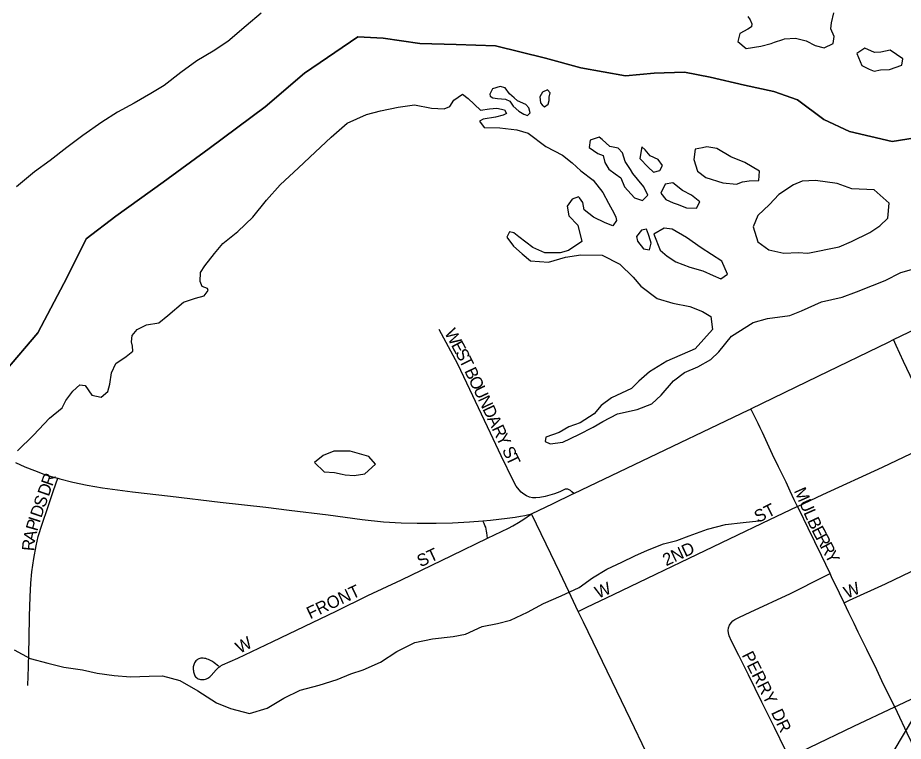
# Model space of a CAD drawing. Extents: x 1443599 to 1910620, y 1028088 to 1361369.
# Drawn here: x 1653715 to 1657317, y 1296576 to 1299520 of the extents above; entities that cross this region are included whole.
import ezdxf

# ---------------------------------------------------------------- set-up
doc = ezdxf.new("R2010")
doc.units = 0
for name, color, linetype in [('GM_X_Adjacent_County', 7, 'Continuous'), ('GM_X_City_Street', 7, 'Continuous'), ('GM_X_City_Street_Text', 7, 'Continuous'), ('GM_X_Corporation', 7, 'Continuous'), ('GM_X_County', 7, 'Continuous'), ('GM_X_Major_River', 7, 'Continuous'), ('GM_X_Minor_Lake', 7, 'Continuous'), ('GM_X_Minor_River', 7, 'Continuous'), ('GM_X_Rail_Line', 7, 'Continuous'), ('GM_X_State_Route', 7, 'Continuous'), ('GM_X_Township', 7, 'Continuous'), ('GM_X_US_Route', 7, 'Continuous')]:
    doc.layers.add(name, color=color, linetype=linetype)

msp = doc.modelspace()

# ---------------------------------------------------------------- linework, layer by layer
at = {"layer": 'GM_X_Adjacent_County'}
msp.add_lwpolyline([(1657458.1, 1299046.2), (1657271.8, 1299016.2), (1657098.2, 1299056.3), (1656992.8, 1299105.7), (1656885.7, 1299185.2), (1656790.1, 1299220.3), (1656670.4, 1299245.8), (1656530.8, 1299277.5), (1656427, 1299298.7), (1656303, 1299294.1), (1656186.9, 1299283.3), (1656005.2, 1299315.5), (1655861.7, 1299355.2), (1655658.3, 1299405.7), (1655498.3, 1299411.5), (1655350.4, 1299415.2), (1655200.6, 1299436.9), (1655098.7, 1299442.1), (1654881.1, 1299294), (1654721.5, 1299157.3), (1654493.6, 1298987.3), (1654306.1, 1298850.9), (1654114.5, 1298712.5), (1653993.5, 1298619.6), (1653915.7, 1298463.9), (1653797.2, 1298238.4), (1653665.4, 1298083.3)], dxfattribs=at)
at = {"layer": 'GM_X_City_Street'}
for points in [[(1655976.3, 1297584.2), (1655969, 1297591.3), (1655966, 1297594.2), (1655962.5, 1297596.9), (1655957.9, 1297599.5), (1655952.7, 1297601.4), (1655947.8, 1297602.1), (1655941.9, 1297601.4), (1655919.6, 1297591.4), (1655898.2, 1297583.4), (1655860.6, 1297572.4), (1655838.3, 1297567.5), (1655822.1, 1297566), (1655809.1, 1297566.8), (1655796.5, 1297569.8), (1655784.3, 1297574.6), (1655773, 1297581), (1655762.7, 1297589.1), (1655753.7, 1297598.5), (1655742.4, 1297614.4), (1655731.1, 1297634.3), (1655680.9, 1297737.4), (1655638.2, 1297829.6), (1655504.7, 1298110.9), (1655429.3, 1298252)], [(1657469.4, 1297807.7), (1657457.2, 1297832.9), (1657431.8, 1297884.3), (1657401.4, 1297945), (1657384.2, 1297980.4), (1657344.2, 1298064.4), (1657317.9, 1298121.4), (1657288, 1298186.6), (1657277.1, 1298210.4)], [(1656886.7, 1297531.9), (1656873.4, 1297558.6), (1656856.5, 1297593.7), (1656839.7, 1297629.6), (1656808.9, 1297693.3), (1656784.6, 1297743.1), (1656764.1, 1297787.1), (1656743.6, 1297832.5), (1656734.8, 1297850.8), (1656726, 1297868.7), (1656714.2, 1297893), (1656697.1, 1297928.2)], [(1656886.7, 1297531.9), (1656989.8, 1297580.3), (1657232.3, 1297691.8), (1657376.6, 1297760.5), (1657469.4, 1297807.7)], [(1653756.4, 1296803.2), (1653759.4, 1296878.9), (1653761.7, 1296993.7), (1653763.3, 1297085.6), (1653765.8, 1297164.2), (1653768.1, 1297219.8), (1653772.3, 1297265.3), (1653780, 1297320.2), (1653789.6, 1297371.6), (1653798.7, 1297409.7), (1653813.9, 1297459.7), (1653837.5, 1297527.8), (1653860.8, 1297596.4), (1653877.6, 1297646)], [(1655994.9, 1297104.3), (1656029.3, 1297121), (1656138.3, 1297173.8), (1656309.5, 1297256), (1656412, 1297305.1), (1656609.7, 1297399.9), (1656774, 1297479), (1656884.4, 1297530.8), (1656886.7, 1297531.9)], [(1657018.7, 1297258.5), (1656983.4, 1297331.5), (1656929.1, 1297442.8), (1656893.2, 1297519), (1656886.7, 1297531.9)], [(1655626.2, 1297402.5), (1655624.7, 1297413.6), (1655623.4, 1297424), (1655621.9, 1297431.5), (1655620.3, 1297439.4), (1655618.1, 1297446.9), (1655615.3, 1297454.4), (1655611.5, 1297461.9), (1655606.1, 1297472.8)], [(1655626.2, 1297402.5), (1655711, 1297443.4), (1655729.2, 1297452.6), (1655752.3, 1297465.9), (1655772.7, 1297480.2), (1655803.9, 1297501.5)], [(1654531.8, 1296881.1), (1654514.3, 1296895.7), (1654507.3, 1296900.6), (1654502.3, 1296903.6), (1654496.9, 1296906.3), (1654491.5, 1296908.6), (1654486.1, 1296910.4), (1654480.2, 1296912.2), (1654474.9, 1296913.4), (1654469.8, 1296914), (1654465.3, 1296914.1), (1654460.2, 1296913.7), (1654455.7, 1296912.8), (1654450.9, 1296911), (1654446.8, 1296908.7), (1654443.2, 1296906), (1654439.5, 1296902.7), (1654436.6, 1296899.1), (1654434.1, 1296895.5), (1654432.1, 1296891.6), (1654430.6, 1296887.5), (1654429.4, 1296883.3), (1654428.8, 1296878.3), (1654428.5, 1296873.2), (1654428.8, 1296868.4), (1654429.2, 1296863.6), (1654429.9, 1296859.1), (1654430.7, 1296854.4), (1654432, 1296850.1), (1654433.5, 1296846.2), (1654435.6, 1296842.3), (1654438.1, 1296838.7), (1654441.6, 1296835.6), (1654444.9, 1296833), (1654449.1, 1296830.7), (1654453.8, 1296828.9), (1654458.6, 1296827.8), (1654463.7, 1296827), (1654468.7, 1296826.9), (1654473.5, 1296827.5), (1654478.5, 1296828.6), (1654482.9, 1296830.4), (1654487.6, 1296832.5), (1654491.7, 1296834.9), (1654496.7, 1296838.6), (1654501.8, 1296843.2), (1654522.1, 1296866.8), (1654527.5, 1296872.7), (1654532.7, 1296877.5), (1654538.4, 1296881.2), (1654548.2, 1296887), (1654609.8, 1296914.5), (1654752, 1296982.5), (1655009.6, 1297105.8), (1655139.3, 1297169.5), (1655276.2, 1297233.5), (1655480.2, 1297332.5), (1655626.2, 1297402.5)], [(1657075.7, 1297139.4), (1657097.6, 1297149.5), (1657243.9, 1297216.8), (1657450.8, 1297315.9), (1657545.3, 1297361), (1657660.2, 1297415.6)], [(1656852.5, 1296509.4), (1656837.3, 1296540.4), (1656792.3, 1296632.7), (1656741.4, 1296735.4), (1656686.4, 1296846.2), (1656647.5, 1296924.5), (1656618.4, 1296983.2), (1656608.6, 1297004.6), (1656605, 1297017.1), (1656604.3, 1297026.9), (1656605.8, 1297037.9), (1656609.5, 1297049), (1656615.9, 1297058.5), (1656623.8, 1297066.4), (1656631.2, 1297071.2), (1656650.7, 1297081.2), (1656693.8, 1297101.1), (1656858.2, 1297177.6), (1656994.8, 1297246.5), (1657018.7, 1297258.5)], [(1657075.7, 1297139.4), (1657057.4, 1297178.4), (1657025.2, 1297245.1), (1657018.7, 1297258.5)], [(1657281.5, 1296715.6), (1657236.7, 1296807.7), (1657208.4, 1296866.8), (1657168.9, 1296949.2), (1657133.6, 1297019.8), (1657116.8, 1297054.6), (1657094.8, 1297098.6), (1657075.7, 1297139.4)], [(1657281.5, 1296715.6), (1657297.4, 1296723.1), (1657425.6, 1296784.2), (1657495.9, 1296817.8), (1657596.5, 1296866), (1657688.2, 1296910.3), (1657864.5, 1296995)], [(1656852.5, 1296509.4), (1656935.6, 1296550.1), (1657115.5, 1296637.4), (1657281.5, 1296715.6)], [(1657483.6, 1296295.8), (1657473.2, 1296317.2), (1657445.5, 1296374.8), (1657406.7, 1296455.4), (1657366.5, 1296539), (1657332.6, 1296609.6), (1657292.6, 1296692.6), (1657281.5, 1296715.6)]]:
    msp.add_lwpolyline(points, dxfattribs=at)
at = {"layer": 'GM_X_Corporation'}
for points in [[(1657458.1, 1299046.2), (1657271.8, 1299016.2), (1657098.2, 1299056.3), (1656992.8, 1299105.7), (1656885.7, 1299185.2), (1656790.1, 1299220.3), (1656670.4, 1299245.8), (1656530.8, 1299277.5), (1656427, 1299298.7), (1656303, 1299294.1), (1656186.9, 1299283.3), (1656005.2, 1299315.5), (1655861.7, 1299355.2), (1655658.3, 1299405.7), (1655498.3, 1299411.5), (1655350.4, 1299415.2), (1655200.6, 1299436.9), (1655098.7, 1299442.1), (1654881.1, 1299294), (1654721.5, 1299157.3), (1654493.6, 1298987.3), (1654306.1, 1298850.9), (1654114.5, 1298712.5), (1653993.5, 1298619.6), (1653915.7, 1298463.9), (1653797.2, 1298238.4), (1653665.4, 1298083.3)], [(1653665.4, 1298083.3), (1653797.2, 1298238.4), (1653915.7, 1298463.9), (1653993.5, 1298619.6), (1654114.5, 1298712.5), (1654306.1, 1298850.9), (1654493.6, 1298987.3), (1654721.5, 1299157.3), (1654881.1, 1299294), (1655098.7, 1299442.1), (1655200.6, 1299436.9), (1655350.4, 1299415.2), (1655498.3, 1299411.5), (1655658.3, 1299405.7), (1655861.7, 1299355.2), (1656005.2, 1299315.5), (1656186.9, 1299283.3), (1656303, 1299294.1), (1656427, 1299298.7), (1656530.8, 1299277.5), (1656670.4, 1299245.8), (1656790.1, 1299220.3), (1656885.7, 1299185.2), (1656992.8, 1299105.7), (1657098.2, 1299056.3), (1657271.8, 1299016.2), (1657458.1, 1299046.2)]]:
    msp.add_lwpolyline(points, dxfattribs=at)
at = {"layer": 'GM_X_County'}
msp.add_lwpolyline([(1653665.4, 1298083.3), (1653797.2, 1298238.4), (1653915.7, 1298463.9), (1653993.5, 1298619.6), (1654114.5, 1298712.5), (1654306.1, 1298850.9), (1654493.6, 1298987.3), (1654721.5, 1299157.3), (1654881.1, 1299294), (1655098.7, 1299442.1), (1655200.6, 1299436.9), (1655350.4, 1299415.2), (1655498.3, 1299411.5), (1655658.3, 1299405.7), (1655861.7, 1299355.2), (1656005.2, 1299315.5), (1656186.9, 1299283.3), (1656303, 1299294.1), (1656427, 1299298.7), (1656530.8, 1299277.5), (1656670.4, 1299245.8), (1656790.1, 1299220.3), (1656885.7, 1299185.2), (1656992.8, 1299105.7), (1657098.2, 1299056.3), (1657271.8, 1299016.2), (1657458.1, 1299046.2)], dxfattribs=at)
at = {"layer": 'GM_X_Major_River'}
for p, q in [((1656793, 1299420.4), (1656826.2, 1299431.7)), ((1657198, 1299302.7), (1657224.1, 1299308.2)), ((1655875.9, 1299182.7), (1655876.2, 1299196.7)), ((1655781.7, 1299167), (1655748.1, 1299181.8)), ((1656319.2, 1298943.2), (1656287.7, 1298958)), ((1656206.5, 1298901.8), (1656185.3, 1298934.5)), ((1656513.1, 1298870.3), (1656582.4, 1298848.6)), ((1656380.9, 1298767.2), (1656396.7, 1298760.8)), ((1656288.2, 1298612.5), (1656279.9, 1298637.3)), ((1656928.8, 1298561.3), (1657055.2, 1298588.3)), ((1656391, 1298526.3), (1656448.4, 1298504.8))]:
    msp.add_line(p, q, dxfattribs=at)
for points in [[(1654705.4, 1299537.8), (1654644.4, 1299487), (1654569.1, 1299422.5), (1654510.3, 1299383.7), (1654443.4, 1299343.8), (1654378.6, 1299296.4), (1654310.4, 1299244.5), (1654256.9, 1299210.9), (1654188.1, 1299172.4), (1654121.4, 1299135.8), (1654056.6, 1299095.1), (1653979.6, 1299040.7), (1653914.6, 1298992), (1653847.5, 1298939.4), (1653782.6, 1298892.7), (1653710.1, 1298831.6)], [(1656683.8, 1299525), (1656693.5, 1299510.8), (1656701.1, 1299494.6), (1656698.9, 1299482.6), (1656684.7, 1299472.9), (1656652.3, 1299455.5), (1656643.6, 1299423.6), (1656676.9, 1299394.8), (1656737, 1299403.5), (1656779.2, 1299414.5), (1656793, 1299420.4)], [(1656826.2, 1299431.7), (1656833.5, 1299433.4), (1656877.5, 1299436.4), (1656921.2, 1299425.4), (1656958.7, 1299406.4), (1656994.5, 1299397.6), (1657030.8, 1299414.8), (1657035.4, 1299442.8), (1657022.2, 1299475.2), (1657024.7, 1299499.2), (1657033.6, 1299539.2)], [(1657224.1, 1299308.2), (1657260.1, 1299309.3), (1657310.4, 1299326.3), (1657314.9, 1299352.2), (1657263.8, 1299387.5), (1657225.7, 1299380.3), (1657199.7, 1299378.9), (1657160.2, 1299395.9), (1657127.7, 1299374.5), (1657148.6, 1299325.9), (1657178.2, 1299311.2), (1657198, 1299302.7)], [(1655748.1, 1299181.8), (1655734.5, 1299194.2), (1655714.9, 1299210.7), (1655697.5, 1299235.2), (1655677.7, 1299239.7), (1655645.5, 1299230.4), (1655635, 1299208.6), (1655636.8, 1299200.6), (1655646.6, 1299194.3), (1655666.5, 1299191.8), (1655698.4, 1299189), (1655716.2, 1299180.6), (1655729.6, 1299160.2), (1655753.1, 1299139.6), (1655772.8, 1299127.1), (1655788.6, 1299122.7), (1655798.8, 1299132.4), (1655793.3, 1299152.6), (1655781.7, 1299167)], [(1655328.6, 1299166), (1655398.1, 1299152.2), (1655449.9, 1299149), (1655472.1, 1299158.5), (1655488.7, 1299184.1), (1655523.2, 1299209.4), (1655546.7, 1299190.8), (1655597.5, 1299143.4), (1655633.6, 1299148.5), (1655663.6, 1299151.8), (1655695.3, 1299145), (1655703, 1299130.8), (1655688.8, 1299123.1), (1655658.7, 1299115.8), (1655608.6, 1299107), (1655592.5, 1299099.4), (1655611.8, 1299072.8), (1655675.6, 1299071.3), (1655745.3, 1299063.5), (1655790.9, 1299050.4), (1655863.4, 1298996.5), (1655930.4, 1298960.8), (1655969.6, 1298929.7), (1656004.7, 1298896.8), (1656055.7, 1298859.4), (1656094.4, 1298808.3), (1656117.4, 1298765.6), (1656140.3, 1298722.9), (1656147.9, 1298708.7), (1656149.6, 1298694.6), (1656135.1, 1298672.9), (1656103.5, 1298685.7), (1656056.1, 1298709), (1656018.9, 1298737.9), (1656013.6, 1298768.2), (1656000.1, 1298786.6), (1655996.2, 1298790.6), (1655970, 1298781.3), (1655949.4, 1298753.7), (1655956.4, 1298713.4), (1655993.5, 1298676.4), (1656009.8, 1298609.8), (1655955, 1298573), (1655920.9, 1298563.8), (1655859, 1298563.3), (1655809.6, 1298584.6), (1655752.8, 1298628.1), (1655733.2, 1298644.6), (1655715.3, 1298649.1), (1655704.8, 1298627.3), (1655731.9, 1298590.5), (1655767.1, 1298559.6), (1655800.3, 1298530.7), (1655874, 1298524.9), (1655942.4, 1298545.2), (1656004.5, 1298555.8), (1656092.3, 1298553.6), (1656163.3, 1298517.8), (1656217.9, 1298464.3), (1656248.9, 1298427.5), (1656315.6, 1298377.7), (1656379, 1298358.1), (1656448.5, 1298344.4), (1656500, 1298325.1), (1656533.4, 1298304.2), (1656540.1, 1298251.9), (1656470.4, 1298173.3), (1656355.4, 1298122), (1656284.5, 1298079.6), (1656241.6, 1298040.5), (1656211, 1298011.2), (1656130.2, 1297973.1), (1656087.5, 1297942), (1656058.8, 1297908.6), (1656002, 1297871.9), (1655955.7, 1297854.9), (1655917.2, 1297831.8), (1655862.9, 1297813.1), (1655860.5, 1297795.1), (1655880.2, 1297786.6), (1655932.3, 1297793.3), (1655996.9, 1297823.9), (1656055.5, 1297854.5), (1656094, 1297877.6), (1656154.6, 1297908.3), (1656234.9, 1297926.4), (1656293.3, 1297949), (1656332.1, 1297984.2), (1656381.4, 1298043.1), (1656426.1, 1298076.1), (1656480.6, 1298098.9), (1656533.2, 1298129.7), (1656565.9, 1298161), (1656617.3, 1298223.9), (1656706.5, 1298279.9), (1656764.8, 1298296.5), (1656854.9, 1298308.4), (1656903.2, 1298327.2), (1656983.9, 1298363.4), (1657068.3, 1298383.4)], [(1655876.2, 1299196.7), (1655880.7, 1299214.7), (1655869, 1299227), (1655848.8, 1299217.5), (1655838.3, 1299197.7), (1655841.7, 1299173.5), (1655847.5, 1299165.3), (1655857.3, 1299157.1), (1655871.6, 1299168.8), (1655875.9, 1299182.7)], [(1654548.5, 1298601.3), (1654609.6, 1298650), (1654670.9, 1298708.7), (1654726.4, 1298777.5), (1654781.8, 1298840.3), (1654857.3, 1298908.7), (1654924.7, 1298973.2), (1654990.1, 1299033.8), (1655055.3, 1299090.4), (1655134, 1299126.6), (1655190.3, 1299141.3), (1655262.5, 1299155.6), (1655328.6, 1299166)], [(1656185.3, 1298934.5), (1656174.2, 1298970.8), (1656156.7, 1298989.3), (1656122.9, 1298996.2), (1656091.7, 1299025), (1656079.9, 1299033.3), (1656043.7, 1299022.2), (1656039, 1298992.2), (1656074.3, 1298967.3), (1656096.1, 1298958.7), (1656103.4, 1298930.4), (1656118.7, 1298904), (1656144.2, 1298885.3), (1656167.7, 1298868.7), (1656182.8, 1298832.2), (1656223.7, 1298787.1), (1656255.3, 1298776.3), (1656277.8, 1298797.8), (1656260.7, 1298832.3), (1656235.5, 1298863), (1656216.1, 1298885.6), (1656206.5, 1298901.8)], [(1656287.7, 1298958), (1656266.3, 1298982.6), (1656252.6, 1298995), (1656245.5, 1298947), (1656278.6, 1298912.1), (1656300, 1298891.6), (1656326.2, 1298898.9), (1656336.6, 1298918.7), (1656319.2, 1298943.2)], [(1656582.4, 1298848.6), (1656638.2, 1298843.2), (1656662.4, 1298852.6), (1656690.4, 1298855.9), (1656728.4, 1298857), (1656731.3, 1298895.1), (1656672.2, 1298930.6), (1656614.9, 1298954.1), (1656557.8, 1298987.6), (1656518.1, 1298994.5), (1656500, 1298991), (1656470, 1298985.7), (1656465, 1298943.7), (1656479.8, 1298895.2), (1656513.1, 1298870.3)], [(1656396.7, 1298760.8), (1656434.3, 1298745.9), (1656476.1, 1298744.8), (1656488.7, 1298770.6), (1656455.5, 1298797.5), (1656418, 1298816.5), (1656378.8, 1298847.5), (1656348.7, 1298842.2), (1656329.9, 1298806.6), (1656351.2, 1298780), (1656380.9, 1298767.2)], [(1657055.2, 1298588.3), (1657105.6, 1298609.1), (1657180.3, 1298645.4), (1657220.9, 1298672.5), (1657253.6, 1298703.8), (1657259.1, 1298765.8), (1657198.5, 1298819.5), (1657106.8, 1298823.7), (1657047.4, 1298845.2), (1656959.9, 1298857.4), (1656905.9, 1298854.7), (1656869.6, 1298839.5), (1656810.8, 1298800.8), (1656771.9, 1298759.7), (1656724.9, 1298714.7), (1656705.9, 1298669), (1656724.4, 1298608.4), (1656769.5, 1298575.2), (1656831, 1298561.7), (1656889, 1298564.3), (1656928.8, 1298561.3)], [(1656279.9, 1298637.3), (1656272.5, 1298659.6), (1656252.4, 1298656), (1656231.9, 1298630.4), (1656235.4, 1298610.3), (1656260.6, 1298579.6), (1656284.4, 1298575), (1656291.1, 1298602.9), (1656288.2, 1298612.5)], [(1656448.4, 1298504.8), (1656501.9, 1298489.5), (1656543.4, 1298470.4), (1656575, 1298457.6), (1656601.4, 1298477), (1656578.8, 1298529.7), (1656494.2, 1298583.9), (1656435.4, 1298625.5), (1656376.3, 1298659), (1656344.5, 1298663.8), (1656301.9, 1298638.8), (1656328.3, 1298573.9), (1656355.7, 1298549.2), (1656391, 1298526.3)], [(1653844.8, 1297890.4), (1653895.7, 1297933.3), (1653910.4, 1297963), (1653939.2, 1298000.4), (1653967.8, 1298025.8), (1653989.7, 1298023.3), (1654016.7, 1297984.5), (1654054.4, 1297975.6), (1654080.9, 1297999), (1654089.6, 1298028.9), (1654096.7, 1298074.8), (1654113.6, 1298112.5), (1654156.2, 1298141.6), (1654182.7, 1298163), (1654181.2, 1298183.1), (1654177.6, 1298201.2), (1654180.2, 1298227.2), (1654200.8, 1298250.8), (1654239.1, 1298269.9), (1654289.3, 1298278.7), (1654325.9, 1298307.9), (1654389.1, 1298362.5), (1654437.4, 1298379.4), (1654473.5, 1298388.6), (1654490, 1298410.2), (1654486.2, 1298418.3), (1654464.5, 1298426.9), (1654457, 1298447.1), (1654457.9, 1298483.2), (1654476.5, 1298510.8), (1654515.6, 1298560), (1654548.5, 1298601.3)], [(1657068.3, 1298383.4), (1657126.6, 1298404), (1657191.1, 1298430.5), (1657243.5, 1298451.3), (1657306.2, 1298483.9), (1657378.6, 1298504.2)], [(1653713.8, 1297757.2), (1653779.2, 1297821.8), (1653844.8, 1297890.4)]]:
    msp.add_lwpolyline(points, dxfattribs=at)
at = {"layer": 'GM_X_Minor_Lake'}
msp.add_line((1655034.9, 1297662.8), (1655046.8, 1297660.5), dxfattribs=at)
msp.add_lwpolyline([(1655046.8, 1297660.5), (1655082.7, 1297657.6), (1655126.8, 1297664.6), (1655169.6, 1297703.6), (1655142.4, 1297734.4), (1655067.1, 1297756.3), (1655001.2, 1297755.9), (1654956.9, 1297738.9), (1654922.3, 1297709.7), (1654961.3, 1297672.6), (1655003.1, 1297669.6), (1655034.9, 1297662.8)], dxfattribs=at)
at = {"layer": 'GM_X_Minor_River'}
msp.add_lwpolyline([(1653700.7, 1296947.9), (1653765.9, 1296912.6), (1653837.4, 1296893.2), (1653903, 1296877.9), (1653978.6, 1296866.5), (1654038.2, 1296853.4), (1654107.9, 1296844.1), (1654173.6, 1296838.8), (1654249.5, 1296841.4), (1654303.4, 1296842.4), (1654374.9, 1296823), (1654447.9, 1296781.6), (1654522.9, 1296732.1), (1654580.3, 1296708.9), (1654657.8, 1296689.4), (1654730, 1296710.1), (1654796.6, 1296751), (1654863.1, 1296783.8), (1654941.3, 1296804.4), (1655013.5, 1296827.2), (1655069.8, 1296850.2), (1655120, 1296867.3), (1655190.5, 1296898.1), (1655257.1, 1296940.9), (1655329.6, 1296977.7), (1655401.7, 1296992.4), (1655485.8, 1297002.8), (1655535.8, 1297011.9), (1655604.2, 1297042.7), (1655666.3, 1297055.6), (1655718.5, 1297068.7), (1655788.9, 1297101.4), (1655853.4, 1297136.3), (1655925.8, 1297167.1), (1655998.3, 1297201.8), (1656052.9, 1297240.9), (1656111.4, 1297275.9), (1656171.8, 1297304.8), (1656224.2, 1297329.9), (1656276.5, 1297353), (1656340.9, 1297379.9), (1656395, 1297392.9), (1656445.2, 1297412), (1656519.6, 1297438.7), (1656593.7, 1297457.4), (1656665.7, 1297466.1), (1656729.7, 1297472.9)], dxfattribs=at)
at = {"layer": 'GM_X_Rail_Line'}
msp.add_lwpolyline([(1655840.8, 1294125.2), (1657409.2, 1296756.2), (1657593.3, 1297028.4), (1657725.4, 1297200.6), (1657844.3, 1297334.3), (1657983.9, 1297461.5), (1658200.1, 1297623), (1658330.1, 1297707.9), (1658519, 1297818.7), (1659668.6, 1298377.1), (1659977.9, 1298523.5), (1660112, 1298578.3), (1660266.7, 1298637.1), (1660354.2, 1298674.1), (1660695, 1298831.5), (1661308.1, 1299127.1), (1661770.7, 1299357), (1661928.1, 1299448.7), (1662089.6, 1299545.9), (1662245.6, 1299648.5), (1662416.7, 1299770.3), (1662652.6, 1299954.9), (1662816.3, 1300093.3), (1662986, 1300250.7)], dxfattribs=at)
at = {"layer": 'GM_X_State_Route'}
msp.add_lwpolyline([(1656391.5, 1296285), (1656331.5, 1296405), (1656327.1, 1296414.1), (1656270.8, 1296531.3), (1656207.5, 1296664.3), (1656151.7, 1296780.4), (1656015.8, 1297060.2), (1655994.9, 1297104.3), (1655956.3, 1297185.7), (1655919.6, 1297262.7), (1655864, 1297378.2), (1655803.9, 1297501.5)], dxfattribs=at)
at = {"layer": 'GM_X_Township'}
msp.add_lwpolyline([(1653665.4, 1298083.3), (1653797.2, 1298238.4), (1653915.7, 1298463.9), (1653993.5, 1298619.6), (1654114.5, 1298712.5), (1654306.1, 1298850.9), (1654493.6, 1298987.3), (1654721.5, 1299157.3), (1654881.1, 1299294), (1655098.7, 1299442.1), (1655200.6, 1299436.9), (1655350.4, 1299415.2), (1655498.3, 1299411.5), (1655658.3, 1299405.7), (1655861.7, 1299355.2), (1656005.2, 1299315.5), (1656186.9, 1299283.3), (1656303, 1299294.1), (1656427, 1299298.7), (1656530.8, 1299277.5), (1656670.4, 1299245.8), (1656790.1, 1299220.3), (1656885.7, 1299185.2), (1656992.8, 1299105.7), (1657098.2, 1299056.3), (1657271.8, 1299016.2), (1657458.1, 1299046.2)], dxfattribs=at)
at = {"layer": 'GM_X_US_Route'}
for points in [[(1656692.4, 1297925.9), (1656697.1, 1297928.2), (1656970.7, 1298061.1), (1657256.2, 1298200.2), (1657277.1, 1298210.4), (1657466.3, 1298302.2), (1657632.1, 1298381.6), (1657866.1, 1298491.7), (1657939.6, 1298526.3), (1658142.8, 1298622), (1658438.5, 1298767.7), (1658724.7, 1298908.8), (1658776, 1298934.1), (1658959.2, 1299020), (1659029.2, 1299052.9)], [(1655803.9, 1297501.5), (1655892.5, 1297544), (1655972.5, 1297582.3), (1655976.3, 1297584.2), (1656223.7, 1297701.5), (1656688.7, 1297924.1), (1656692.4, 1297925.9)], [(1653706.4, 1297710.6), (1653743.3, 1297693.2), (1653783.7, 1297677.2), (1653828.5, 1297660.7), (1653856.2, 1297651.6), (1653877.6, 1297646), (1653885.8, 1297643.8), (1653939.5, 1297630.9), (1653997.8, 1297618.2), (1654060.4, 1297607), (1654182, 1297590.5), (1654336.1, 1297573.2), (1654538.3, 1297549.3), (1654724, 1297528.1), (1654818.3, 1297516.4), (1654977.9, 1297496.7), (1655116.2, 1297477.9), (1655202.7, 1297469.5), (1655274, 1297465.3), (1655340.1, 1297462.8), (1655417.3, 1297462.8), (1655482.6, 1297465.4), (1655552.2, 1297468.8), (1655606.1, 1297472.8), (1655637.8, 1297476.3), (1655705.6, 1297483.9), (1655737.9, 1297487.9), (1655759.8, 1297491.4), (1655777.4, 1297495), (1655803.9, 1297501.5)]]:
    msp.add_lwpolyline(points, dxfattribs=at)

# ---------------------------------------------------------------- texts
at = {"layer": 'GM_X_City_Street_Text'}
for s, rotation, p in [('W', 298.1516, (1655449.1, 1298238.4)), ('E', 298.1416, (1655476.1, 1298188)), ('S', 298.0436, (1655492.7, 1298157)), ('T', 296.5651, (1655509.1, 1298126.2)), ('B', 295.4571, (1655530.4, 1298083)), ('O', 295.4117, (1655547.4, 1298047.3)), ('U', 295.4117, (1655566.3, 1298007.6)), ('N', 295.432, (1655585.2, 1297967.8)), ('D', 295.4117, (1655604.1, 1297928.1)), ('A', 295.4117, (1655623, 1297888.3)), ('R', 295.4451, (1655641.9, 1297848.5)), ('Y', 295.4117, (1655658.9, 1297812.8)), ('S', 295.4164, (1655683.5, 1297761.1)), ('T', 295.4164, (1655698.6, 1297729.3)), ('R', 70.82, (1653855.6, 1297611.1)), ('D', 70.8255, (1653841.1, 1297569.6)), ('M', 293.8349, (1656870.7, 1297595.4)), ('S', 70.8221, (1653825.2, 1297523.8)), ('ST', 26.565, (1656725.8, 1297463.6)), ('U', 293.8271, (1656892, 1297547.1)), ('D', 71.0328, (1653811, 1297482.3)), ('L', 293.8491, (1656909.8, 1297506.8)), ('P', 74.1409, (1653794.6, 1297428.2)), ('I', 71.6342, (1653804.1, 1297461.5)), ('B', 295.0493, (1656924.5, 1297473.6)), ('E', 297.3837, (1656942.2, 1297435.8)), ('R', 84.7968, (1653781.4, 1297348.4)), ('A', 76.7219, (1653784.7, 1297386)), ('R', 297.7464, (1656958.6, 1297404.2)), ('ST', 25.0177, (1655353.2, 1297283.3)), ('2ND', 25.1971, (1656352.2, 1297287.8)), ('R', 297.7678, (1656977, 1297369.2)), ('Y', 297.7575, (1656995.4, 1297334.1)), ('FRONT', 25.2001, (1654904.4, 1297072.1)), ('W', 22.6069, (1656075.2, 1297155.9)), ('W', 22.6069, (1657087.2, 1297155.9)), ('W', 28.6091, (1654617.9, 1296931)), ('PERRY', 296.5651, (1656658.7, 1296926.7)), ('DR', 295.1968, (1656777.6, 1296693.3))]:
    msp.add_text(s, height=50, rotation=rotation, dxfattribs=at).set_placement(p)

doc.saveas('drawing.dxf')
